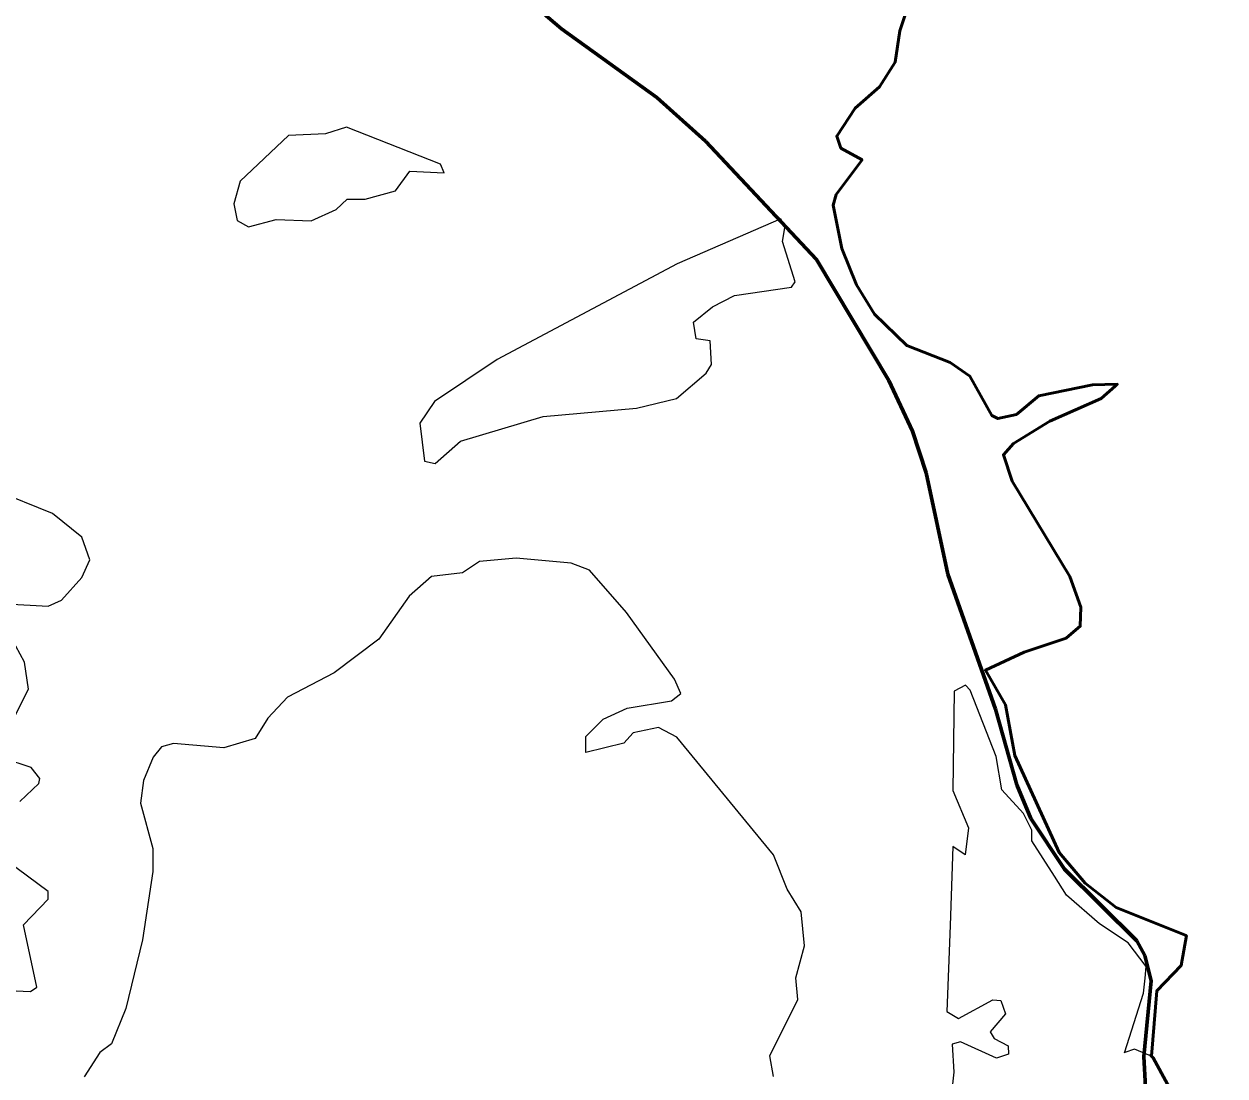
# Model space of a CAD drawing. Extents: x 553962 to 842807, y 8883888 to 9032388.
# Drawn here: x 799734.2 to 800226.9, y 9017426.8 to 9017858.6 of the extents above; entities that cross this region are included whole.
import ezdxf

# ---------------------------------------------------------------- set-up
doc = ezdxf.new("R2010")
doc.units = 0
doc.header["$LTSCALE"] = 200
doc.linetypes.add('LONG_DASH_SHORT_DASH', pattern=[9.9, 6, -1.2, 1.5, -1.2])
doc.layers.add('1', color=7, linetype='Continuous', lineweight=13)

msp = doc.modelspace()

# ---------------------------------------------------------------- linework, layer by layer
at = {"layer": '1', "linetype": 'LONG_DASH_SHORT_DASH', "lineweight": 60}
msp.add_lwpolyline([(799933.6, 9017874.7), (799954.7, 9017856.6), (799993.8, 9017828.5), (800013.8, 9017810.5), (800059.3, 9017761.9), (800089, 9017712.3), (800098.7, 9017691.5), (800104.3, 9017674.4), (800113.2, 9017632.7), (800132.7, 9017577.4), (800141.5, 9017546.3), (800147.3, 9017532.5), (800161, 9017511.7), (800190.8, 9017482.3), (800194, 9017476.3), (800196.6, 9017465.8), (800193.6, 9017434.8), (800194.3, 9017422.2)], dxfattribs=at)
msp.add_lwpolyline([(799933.6, 9017874.7), (799954.7, 9017856.6), (799993.8, 9017828.5), (800013.8, 9017810.5), (800059.3, 9017761.9), (800089, 9017712.3), (800098.7, 9017691.5), (800104.3, 9017674.4), (800113.2, 9017632.7), (800132.7, 9017577.4), (800141.5, 9017546.3), (800147.3, 9017532.5), (800161, 9017511.7), (800190.8, 9017482.3), (800194, 9017476.3), (800196.6, 9017465.8), (800193.6, 9017434.8), (800194.3, 9017422.2)], dxfattribs=at)
at = {"layer": '1'}
for points in [[(800097.9, 9017869.2), (800093.5, 9017855.8), (800091.6, 9017843), (800085.2, 9017832.8), (800075.2, 9017824.1), (800067.6, 9017812.6), (800069.3, 9017807.7), (800078, 9017802.8), (800067.4, 9017788.6), (800066.1, 9017784.3), (800069.7, 9017766.5), (800075.7, 9017751.6), (800083.1, 9017739.5), (800096.3, 9017726.6), (800114.1, 9017719.6), (800122.2, 9017714), (800131.3, 9017697.9), (800133.7, 9017696.6), (800141.3, 9017698.3), (800150.5, 9017706), (800172.6, 9017710.5), (800182.7, 9017710.7), (800182.7, 9017710.7), (800181.8, 9017709.9)], [(800097.9, 9017869.2), (800093.5, 9017855.8), (800091.6, 9017843), (800085.2, 9017832.8), (800075.2, 9017824.1), (800067.6, 9017812.6), (800069.3, 9017807.7), (800078, 9017802.8), (800067.4, 9017788.6), (800066.1, 9017784.3), (800069.7, 9017766.5), (800075.7, 9017751.6), (800083.1, 9017739.5), (800096.3, 9017726.6), (800114.1, 9017719.6), (800122.2, 9017714), (800131.3, 9017697.9), (800133.7, 9017696.6), (800141.3, 9017698.3), (800150.5, 9017706), (800172.6, 9017710.5), (800182.7, 9017710.7), (800182.7, 9017710.7), (800181.8, 9017709.9)], [(800097.9, 9017869.2), (800093.5, 9017855.8), (800091.6, 9017843), (800085.2, 9017832.8), (800075.2, 9017824.1), (800067.6, 9017812.6), (800069.3, 9017807.7), (800078, 9017802.8), (800067.4, 9017788.6), (800066.1, 9017784.3), (800069.7, 9017766.5), (800075.7, 9017751.6), (800083.1, 9017739.5), (800096.3, 9017726.6), (800114.1, 9017719.6), (800122.2, 9017714), (800131.3, 9017697.9), (800133.7, 9017696.6), (800141.3, 9017698.3), (800150.5, 9017706), (800172.6, 9017710.5), (800182.7, 9017710.7), (800182.7, 9017710.7), (800181.8, 9017709.9)], [(800097.9, 9017869.2), (800093.5, 9017855.8), (800091.6, 9017843), (800085.2, 9017832.8), (800075.2, 9017824.1), (800067.6, 9017812.6), (800069.3, 9017807.7), (800078, 9017802.8), (800067.4, 9017788.6), (800066.1, 9017784.3), (800069.7, 9017766.5), (800075.7, 9017751.6), (800083.1, 9017739.5), (800096.3, 9017726.6), (800114.1, 9017719.6), (800122.2, 9017714), (800131.3, 9017697.9), (800133.7, 9017696.6), (800141.3, 9017698.3), (800150.5, 9017706), (800172.6, 9017710.5), (800182.7, 9017710.7), (800182.7, 9017710.7), (800181.8, 9017709.9)], [(800181.8, 9017709.9), (800176.1, 9017704.9), (800155.1, 9017695.6), (800140.1, 9017686.4), (800136, 9017681.8), (800139.6, 9017670.9), (800163.2, 9017631.8), (800167.7, 9017619.2), (800167.5, 9017611.4), (800166.6, 9017610.7)], [(800181.8, 9017709.9), (800176.1, 9017704.9), (800155.1, 9017695.6), (800140.1, 9017686.4), (800136, 9017681.8), (800139.6, 9017670.9), (800163.2, 9017631.8), (800167.7, 9017619.2), (800167.5, 9017611.4), (800166.6, 9017610.7)], [(800181.8, 9017709.9), (800176.1, 9017704.9), (800155.1, 9017695.6), (800140.1, 9017686.4), (800136, 9017681.8), (800139.6, 9017670.9), (800163.2, 9017631.8), (800167.7, 9017619.2), (800167.5, 9017611.4), (800166.6, 9017610.7)], [(800181.8, 9017709.9), (800176.1, 9017704.9), (800155.1, 9017695.6), (800140.1, 9017686.4), (800136, 9017681.8), (800139.6, 9017670.9), (800163.2, 9017631.8), (800167.7, 9017619.2), (800167.5, 9017611.4), (800166.6, 9017610.7)], [(799726.7, 9017620.6), (799744.1, 9017619.7), (799749.6, 9017622.1), (799757.9, 9017631.4), (799761.1, 9017638.6), (799757.9, 9017647.9), (799745.8, 9017657.7), (799722, 9017667.3)], [(799726.7, 9017620.6), (799744.1, 9017619.7), (799749.6, 9017622.1), (799757.9, 9017631.4), (799761.1, 9017638.6), (799757.9, 9017647.9), (799745.8, 9017657.7), (799722, 9017667.3)], [(799726.7, 9017620.6), (799744.1, 9017619.7), (799749.6, 9017622.1), (799757.9, 9017631.4), (799761.1, 9017638.6), (799757.9, 9017647.9), (799745.8, 9017657.7), (799722, 9017667.3)], [(799726.7, 9017620.6), (799744.1, 9017619.7), (799749.6, 9017622.1), (799757.9, 9017631.4), (799761.1, 9017638.6), (799757.9, 9017647.9), (799745.8, 9017657.7), (799722, 9017667.3)], [(800041.7, 9017426.5), (800040.2, 9017435.1), (800051.7, 9017458.2), (800050.8, 9017467), (800054.4, 9017480.2), (800053, 9017494.1), (800047.2, 9017503.5), (800041.7, 9017517.6), (800002, 9017565.8), (799994.5, 9017569.8), (799984.1, 9017567.7), (799980.3, 9017563.4), (799964.6, 9017559.6), (799964.6, 9017566.1), (799971.8, 9017573.2), (799981.6, 9017577.8), (799999.8, 9017580.8), (800003.7, 9017583.8), (800001.1, 9017589.6), (799981.4, 9017617), (799966.1, 9017634.4), (799958.6, 9017637.3), (799936.1, 9017639.3), (799921, 9017638), (799914, 9017633.3), (799901.3, 9017631.8), (799892.2, 9017623.8), (799879.8, 9017606.1), (799861.4, 9017592.3), (799842.2, 9017582.3), (799834.2, 9017573.6), (799829, 9017565.3), (799816.2, 9017561.5), (799816.2, 9017561.5), (799795.5, 9017563.2), (799790.6, 9017561.9), (799787.1, 9017557.6), (799783.2, 9017548.1), (799781.9, 9017538.8), (799787, 9017520.1), (799787, 9017510.7), (799782.7, 9017482.7), (799775.9, 9017454.5), (799770, 9017440), (799765.3, 9017436.4), (799758.9, 9017426.4)], [(800041.7, 9017426.5), (800040.2, 9017435.1), (800051.7, 9017458.2), (800050.8, 9017467), (800054.4, 9017480.2), (800053, 9017494.1), (800047.2, 9017503.5), (800041.7, 9017517.6), (800002, 9017565.8), (799994.5, 9017569.8), (799984.1, 9017567.7), (799980.3, 9017563.4), (799964.6, 9017559.6), (799964.6, 9017566.1), (799971.8, 9017573.2), (799981.6, 9017577.8), (799999.8, 9017580.8), (800003.7, 9017583.8), (800001.1, 9017589.6), (799981.4, 9017617), (799966.1, 9017634.4), (799958.6, 9017637.3), (799936.1, 9017639.3), (799921, 9017638), (799914, 9017633.3), (799901.3, 9017631.8), (799892.2, 9017623.8), (799879.8, 9017606.1), (799861.4, 9017592.3), (799842.2, 9017582.3), (799834.2, 9017573.6), (799829, 9017565.3), (799816.2, 9017561.5), (799816.2, 9017561.5), (799795.5, 9017563.2), (799790.6, 9017561.9), (799787.1, 9017557.6), (799783.2, 9017548.1), (799781.9, 9017538.8), (799787, 9017520.1), (799787, 9017510.7), (799782.7, 9017482.7), (799775.9, 9017454.5), (799770, 9017440), (799765.3, 9017436.4), (799758.9, 9017426.4)], [(800041.7, 9017426.5), (800040.2, 9017435.1), (800051.7, 9017458.2), (800050.8, 9017467), (800054.4, 9017480.2), (800053, 9017494.1), (800047.2, 9017503.5), (800041.7, 9017517.6), (800002, 9017565.8), (799994.5, 9017569.8), (799984.1, 9017567.7), (799980.3, 9017563.4), (799964.6, 9017559.6), (799964.6, 9017566.1), (799971.8, 9017573.2), (799981.6, 9017577.8), (799999.8, 9017580.8), (800003.7, 9017583.8), (800001.1, 9017589.6), (799981.4, 9017617), (799966.1, 9017634.4), (799958.6, 9017637.3), (799936.1, 9017639.3), (799921, 9017638), (799914, 9017633.3), (799901.3, 9017631.8), (799892.2, 9017623.8), (799879.8, 9017606.1), (799861.4, 9017592.3), (799842.2, 9017582.3), (799834.2, 9017573.6), (799829, 9017565.3), (799816.2, 9017561.5), (799816.2, 9017561.5), (799795.5, 9017563.2), (799790.6, 9017561.9), (799787.1, 9017557.6), (799783.2, 9017548.1), (799781.9, 9017538.8), (799787, 9017520.1), (799787, 9017510.7), (799782.7, 9017482.7), (799775.9, 9017454.5), (799770, 9017440), (799765.3, 9017436.4), (799758.9, 9017426.4)], [(800041.7, 9017426.5), (800040.2, 9017435.1), (800051.7, 9017458.2), (800050.8, 9017467), (800054.4, 9017480.2), (800053, 9017494.1), (800047.2, 9017503.5), (800041.7, 9017517.6), (800002, 9017565.8), (799994.5, 9017569.8), (799984.1, 9017567.7), (799980.3, 9017563.4), (799964.6, 9017559.6), (799964.6, 9017566.1), (799971.8, 9017573.2), (799981.6, 9017577.8), (799999.8, 9017580.8), (800003.7, 9017583.8), (800001.1, 9017589.6), (799981.4, 9017617), (799966.1, 9017634.4), (799958.6, 9017637.3), (799936.1, 9017639.3), (799921, 9017638), (799914, 9017633.3), (799901.3, 9017631.8), (799892.2, 9017623.8), (799879.8, 9017606.1), (799861.4, 9017592.3), (799842.2, 9017582.3), (799834.2, 9017573.6), (799829, 9017565.3), (799816.2, 9017561.5), (799816.2, 9017561.5), (799795.5, 9017563.2), (799790.6, 9017561.9), (799787.1, 9017557.6), (799783.2, 9017548.1), (799781.9, 9017538.8), (799787, 9017520.1), (799787, 9017510.7), (799782.7, 9017482.7), (799775.9, 9017454.5), (799770, 9017440), (799765.3, 9017436.4), (799758.9, 9017426.4)], [(799724.1, 9017562.1), (799736, 9017585.5), (799734.3, 9017596.6), (799725.4, 9017613.1)], [(799724.1, 9017562.1), (799736, 9017585.5), (799734.3, 9017596.6), (799725.4, 9017613.1)], [(799724.1, 9017562.1), (799736, 9017585.5), (799734.3, 9017596.6), (799725.4, 9017613.1)], [(799724.1, 9017562.1), (799736, 9017585.5), (799734.3, 9017596.6), (799725.4, 9017613.1)], [(800166.6, 9017610.7), (800161.7, 9017606.5), (800144.5, 9017600.8), (800128.6, 9017593.3), (800136.9, 9017579.1), (800140.7, 9017558.3), (800158.9, 9017518.5), (800158.9, 9017518.5), (800169.6, 9017505.9), (800182.3, 9017495.9), (800211, 9017484.5)], [(800166.6, 9017610.7), (800161.7, 9017606.5), (800144.5, 9017600.8), (800128.6, 9017593.3), (800136.9, 9017579.1), (800140.7, 9017558.3), (800158.9, 9017518.5), (800158.9, 9017518.5), (800169.6, 9017505.9), (800182.3, 9017495.9), (800211, 9017484.5)], [(800166.6, 9017610.7), (800161.7, 9017606.5), (800144.5, 9017600.8), (800128.6, 9017593.3), (800136.9, 9017579.1), (800140.7, 9017558.3), (800158.9, 9017518.5), (800158.9, 9017518.5), (800169.6, 9017505.9), (800182.3, 9017495.9), (800211, 9017484.5)], [(800166.6, 9017610.7), (800161.7, 9017606.5), (800144.5, 9017600.8), (800128.6, 9017593.3), (800136.9, 9017579.1), (800140.7, 9017558.3), (800158.9, 9017518.5), (800158.9, 9017518.5), (800169.6, 9017505.9), (800182.3, 9017495.9), (800211, 9017484.5)], [(800157, 9017508.8), (800147.7, 9017523.3), (800147.7, 9017527.7), (800144.3, 9017534.5), (800135.4, 9017544.3), (800133, 9017557.9), (800122.4, 9017585.1), (800120.4, 9017587.2), (800115.8, 9017584.7), (800115.2, 9017544), (800121.6, 9017528.6), (800120.3, 9017517.5), (800115.2, 9017521), (800114.1, 9017488.5)], [(800157, 9017508.8), (800147.7, 9017523.3), (800147.7, 9017527.7), (800144.3, 9017534.5), (800135.4, 9017544.3), (800133, 9017557.9), (800122.4, 9017585.1), (800120.4, 9017587.2), (800115.8, 9017584.7), (800115.2, 9017544), (800121.6, 9017528.6), (800120.3, 9017517.5), (800115.2, 9017521), (800114.1, 9017488.5)], [(800157, 9017508.8), (800147.7, 9017523.3), (800147.7, 9017527.7), (800144.3, 9017534.5), (800135.4, 9017544.3), (800133, 9017557.9), (800122.4, 9017585.1), (800120.4, 9017587.2), (800115.8, 9017584.7), (800115.2, 9017544), (800121.6, 9017528.6), (800120.3, 9017517.5), (800115.2, 9017521), (800114.1, 9017488.5)], [(800157, 9017508.8), (800147.7, 9017523.3), (800147.7, 9017527.7), (800144.3, 9017534.5), (800135.4, 9017544.3), (800133, 9017557.9), (800122.4, 9017585.1), (800120.4, 9017587.2), (800115.8, 9017584.7), (800115.2, 9017544), (800121.6, 9017528.6), (800120.3, 9017517.5), (800115.2, 9017521), (800114.1, 9017488.5)], [(799732.4, 9017539.4), (799740.2, 9017546.8), (799740.7, 9017548.9), (799737.1, 9017553.4), (799725.4, 9017557.3)], [(799732.4, 9017539.4), (799740.2, 9017546.8), (799740.7, 9017548.9), (799737.1, 9017553.4), (799725.4, 9017557.3)], [(799732.4, 9017539.4), (799740.2, 9017546.8), (799740.7, 9017548.9), (799737.1, 9017553.4), (799725.4, 9017557.3)], [(799732.4, 9017539.4), (799740.2, 9017546.8), (799740.7, 9017548.9), (799737.1, 9017553.4), (799725.4, 9017557.3)], [(799727.9, 9017461.9), (799736.8, 9017461.5), (799739.4, 9017463.2), (799733.9, 9017488.8), (799744, 9017499.4), (799744.1, 9017502.5), (799722.7, 9017518.2)], [(799727.9, 9017461.9), (799736.8, 9017461.5), (799739.4, 9017463.2), (799733.9, 9017488.8), (799744, 9017499.4), (799744.1, 9017502.5), (799722.7, 9017518.2)], [(799727.9, 9017461.9), (799736.8, 9017461.5), (799739.4, 9017463.2), (799733.9, 9017488.8), (799744, 9017499.4), (799744.1, 9017502.5), (799722.7, 9017518.2)], [(799727.9, 9017461.9), (799736.8, 9017461.5), (799739.4, 9017463.2), (799733.9, 9017488.8), (799744, 9017499.4), (799744.1, 9017502.5), (799722.7, 9017518.2)], [(800194.1, 9017466.9), (800194.6, 9017471.7), (800187.2, 9017481.4), (800175.4, 9017489.2), (800161.9, 9017501), (800157, 9017508.8)], [(800194.1, 9017466.9), (800194.6, 9017471.7), (800187.2, 9017481.4), (800175.4, 9017489.2), (800161.9, 9017501), (800157, 9017508.8)], [(800194.1, 9017466.9), (800194.6, 9017471.7), (800187.2, 9017481.4), (800175.4, 9017489.2), (800161.9, 9017501), (800157, 9017508.8)], [(800194.1, 9017466.9), (800194.6, 9017471.7), (800187.2, 9017481.4), (800175.4, 9017489.2), (800161.9, 9017501), (800157, 9017508.8)], [(800114.1, 9017488.5), (800112.8, 9017453.2), (800117.5, 9017450.4), (800131.7, 9017458), (800134.9, 9017457.7), (800136.8, 9017452.3)], [(800114.1, 9017488.5), (800112.8, 9017453.2), (800117.5, 9017450.4), (800131.7, 9017458), (800134.9, 9017457.7), (800136.8, 9017452.3)], [(800114.1, 9017488.5), (800112.8, 9017453.2), (800117.5, 9017450.4), (800131.7, 9017458), (800134.9, 9017457.7), (800136.8, 9017452.3)], [(800114.1, 9017488.5), (800112.8, 9017453.2), (800117.5, 9017450.4), (800131.7, 9017458), (800134.9, 9017457.7), (800136.8, 9017452.3)], [(800211, 9017484.5), (800211.1, 9017484.4), (800208.9, 9017472.1), (800198.9, 9017461.7), (800196.8, 9017434.9), (800196.3, 9017435.1)], [(800211, 9017484.5), (800211.1, 9017484.4), (800208.9, 9017472.1), (800198.9, 9017461.7), (800196.8, 9017434.9), (800196.3, 9017435.1)], [(800211, 9017484.5), (800211.1, 9017484.4), (800208.9, 9017472.1), (800198.9, 9017461.7), (800196.8, 9017434.9), (800196.3, 9017435.1)], [(800211, 9017484.5), (800211.1, 9017484.4), (800208.9, 9017472.1), (800198.9, 9017461.7), (800196.8, 9017434.9), (800196.3, 9017435.1)], [(800185.8, 9017436.4), (800185.7, 9017436.3), (800193.5, 9017460.8), (800194.1, 9017466.9)], [(800185.8, 9017436.4), (800185.7, 9017436.3), (800193.5, 9017460.8), (800194.1, 9017466.9)], [(800185.8, 9017436.4), (800185.7, 9017436.3), (800193.5, 9017460.8), (800194.1, 9017466.9)], [(800185.8, 9017436.4), (800185.7, 9017436.3), (800193.5, 9017460.8), (800194.1, 9017466.9)], [(800136.8, 9017452.3), (800136.8, 9017452.3), (800130.5, 9017444.9), (800132.2, 9017442.2), (800137.9, 9017439.2), (800138.1, 9017435.8), (800133.2, 9017434.1), (800118.4, 9017440.8), (800115, 9017439.8), (800115.6, 9017428.4), (800112.7, 9017401.6), (800110.4, 9017381)], [(800136.8, 9017452.3), (800136.8, 9017452.3), (800130.5, 9017444.9), (800132.2, 9017442.2), (800137.9, 9017439.2), (800138.1, 9017435.8), (800133.2, 9017434.1), (800118.4, 9017440.8), (800115, 9017439.8), (800115.6, 9017428.4), (800112.7, 9017401.6), (800110.4, 9017381)], [(800136.8, 9017452.3), (800136.8, 9017452.3), (800130.5, 9017444.9), (800132.2, 9017442.2), (800137.9, 9017439.2), (800138.1, 9017435.8), (800133.2, 9017434.1), (800118.4, 9017440.8), (800115, 9017439.8), (800115.6, 9017428.4), (800112.7, 9017401.6), (800110.4, 9017381)], [(800136.8, 9017452.3), (800136.8, 9017452.3), (800130.5, 9017444.9), (800132.2, 9017442.2), (800137.9, 9017439.2), (800138.1, 9017435.8), (800133.2, 9017434.1), (800118.4, 9017440.8), (800115, 9017439.8), (800115.6, 9017428.4), (800112.7, 9017401.6), (800110.4, 9017381)], [(800196.3, 9017435.1), (800189.8, 9017437.8), (800185.8, 9017436.4), (800185.8, 9017436.8), (800185.8, 9017436.4)], [(800196.3, 9017435.1), (800189.8, 9017437.8), (800185.8, 9017436.4), (800185.8, 9017436.8), (800185.8, 9017436.4)], [(800196.3, 9017435.1), (800189.8, 9017437.8), (800185.8, 9017436.4), (800185.8, 9017436.8), (800185.8, 9017436.4)], [(800196.3, 9017435.1), (800189.8, 9017437.8), (800185.8, 9017436.4), (800185.8, 9017436.8), (800185.8, 9017436.4)]]:
    msp.add_lwpolyline(points, dxfattribs=at)
at = {"layer": '1', "lineweight": 53}
for points in [[(800097.9, 9017869.2), (800093.5, 9017855.8), (800091.6, 9017843), (800085.2, 9017832.8), (800075.2, 9017824.1), (800067.6, 9017812.6), (800069.3, 9017807.7), (800078, 9017802.8), (800067.4, 9017788.6), (800066.1, 9017784.3), (800069.7, 9017766.5), (800075.7, 9017751.6), (800083.1, 9017739.5), (800096.3, 9017726.6), (800114.1, 9017719.6), (800122.2, 9017714), (800131.3, 9017697.9), (800133.7, 9017696.6), (800141.3, 9017698.3), (800150.5, 9017706), (800172.6, 9017710.5), (800182.7, 9017710.7), (800182.7, 9017710.7), (800181.8, 9017709.9)], [(800181.8, 9017709.9), (800176.1, 9017704.9), (800155.1, 9017695.6), (800140.1, 9017686.4), (800136, 9017681.8), (800139.6, 9017670.9), (800163.2, 9017631.8), (800167.7, 9017619.2), (800167.5, 9017611.4), (800166.6, 9017610.7)], [(800166.6, 9017610.7), (800161.7, 9017606.5), (800144.5, 9017600.8), (800128.6, 9017593.3), (800136.9, 9017579.1), (800140.7, 9017558.3), (800158.9, 9017518.5), (800158.9, 9017518.5), (800169.6, 9017505.9), (800182.3, 9017495.9), (800211, 9017484.5)], [(800211, 9017484.5), (800211.1, 9017484.4), (800208.9, 9017472.1), (800198.9, 9017461.7), (800196.8, 9017434.9), (800196, 9017435.7)], [(800196, 9017435.7), (800197.4, 9017434.2), (800226.9, 9017380.2), (800221.7, 9017373), (800191, 9017360.9), (800180, 9017352.5), (800130.4, 9017303.1), (800118.3, 9017286.7), (800114.6, 9017273.3), (800112.8, 9017252.3), (800102.4, 9017213.9), (800095.5, 9017167.4)]]:
    msp.add_lwpolyline(points, dxfattribs=at)
at = {"layer": '1'}
for points in [[(799866.4, 9017816.2), (799857.9, 9017813.5), (799842.7, 9017812.8), (799822.9, 9017794.1), (799820.3, 9017784.8), (799821.6, 9017778), (799826.3, 9017775.4), (799837.6, 9017778.4), (799852, 9017777.8), (799862.2, 9017782.5), (799866.7, 9017786.7), (799874.1, 9017786.7), (799886.6, 9017790.1), (799892.4, 9017798.2), (799906.6, 9017797.5), (799905, 9017801.1)], [(799866.4, 9017816.2), (799857.9, 9017813.5), (799842.7, 9017812.8), (799822.9, 9017794.1), (799820.3, 9017784.8), (799821.6, 9017778), (799826.3, 9017775.4), (799837.6, 9017778.4), (799852, 9017777.8), (799862.2, 9017782.5), (799866.7, 9017786.7), (799874.1, 9017786.7), (799886.6, 9017790.1), (799892.4, 9017798.2), (799906.6, 9017797.5), (799905, 9017801.1)], [(799866.4, 9017816.2), (799857.9, 9017813.5), (799842.7, 9017812.8), (799822.9, 9017794.1), (799820.3, 9017784.8), (799821.6, 9017778), (799826.3, 9017775.4), (799837.6, 9017778.4), (799852, 9017777.8), (799862.2, 9017782.5), (799866.7, 9017786.7), (799874.1, 9017786.7), (799886.6, 9017790.1), (799892.4, 9017798.2), (799906.6, 9017797.5), (799905, 9017801.1)], [(799866.4, 9017816.2), (799857.9, 9017813.5), (799842.7, 9017812.8), (799822.9, 9017794.1), (799820.3, 9017784.8), (799821.6, 9017778), (799826.3, 9017775.4), (799837.6, 9017778.4), (799852, 9017777.8), (799862.2, 9017782.5), (799866.7, 9017786.7), (799874.1, 9017786.7), (799886.6, 9017790.1), (799892.4, 9017798.2), (799906.6, 9017797.5), (799905, 9017801.1)], [(799902.6, 9017703.6), (799896.6, 9017694.7), (799898.5, 9017679.2), (799902.8, 9017678.2), (799913.2, 9017687.3), (799947.1, 9017697.5), (799985.4, 9017700.9), (800001.8, 9017704.9), (800014.1, 9017715.3), (800016.2, 9017718.9), (800015.7, 9017728.5), (800010, 9017729.4), (800008.8, 9017736.2), (800016.6, 9017742.5), (800025.7, 9017747.2), (800049.1, 9017750.6), (800050.6, 9017752.7), (800045.3, 9017769.3), (800046.3, 9017775), (800044.7, 9017778.6), (800002.2, 9017760.1), (799928.3, 9017720.9)], [(799902.6, 9017703.6), (799896.6, 9017694.7), (799898.5, 9017679.2), (799902.8, 9017678.2), (799913.2, 9017687.3), (799947.1, 9017697.5), (799985.4, 9017700.9), (800001.8, 9017704.9), (800014.1, 9017715.3), (800016.2, 9017718.9), (800015.7, 9017728.5), (800010, 9017729.4), (800008.8, 9017736.2), (800016.6, 9017742.5), (800025.7, 9017747.2), (800049.1, 9017750.6), (800050.6, 9017752.7), (800045.3, 9017769.3), (800046.3, 9017775), (800044.7, 9017778.6), (800002.2, 9017760.1), (799928.3, 9017720.9)], [(799902.6, 9017703.6), (799896.6, 9017694.7), (799898.5, 9017679.2), (799902.8, 9017678.2), (799913.2, 9017687.3), (799947.1, 9017697.5), (799985.4, 9017700.9), (800001.8, 9017704.9), (800014.1, 9017715.3), (800016.2, 9017718.9), (800015.7, 9017728.5), (800010, 9017729.4), (800008.8, 9017736.2), (800016.6, 9017742.5), (800025.7, 9017747.2), (800049.1, 9017750.6), (800050.6, 9017752.7), (800045.3, 9017769.3), (800046.3, 9017775), (800044.7, 9017778.6), (800002.2, 9017760.1), (799928.3, 9017720.9)], [(799902.6, 9017703.6), (799896.6, 9017694.7), (799898.5, 9017679.2), (799902.8, 9017678.2), (799913.2, 9017687.3), (799947.1, 9017697.5), (799985.4, 9017700.9), (800001.8, 9017704.9), (800014.1, 9017715.3), (800016.2, 9017718.9), (800015.7, 9017728.5), (800010, 9017729.4), (800008.8, 9017736.2), (800016.6, 9017742.5), (800025.7, 9017747.2), (800049.1, 9017750.6), (800050.6, 9017752.7), (800045.3, 9017769.3), (800046.3, 9017775), (800044.7, 9017778.6), (800002.2, 9017760.1), (799928.3, 9017720.9)]]:
    msp.add_lwpolyline(points, close=True, dxfattribs=at)

doc.saveas('drawing.dxf')
